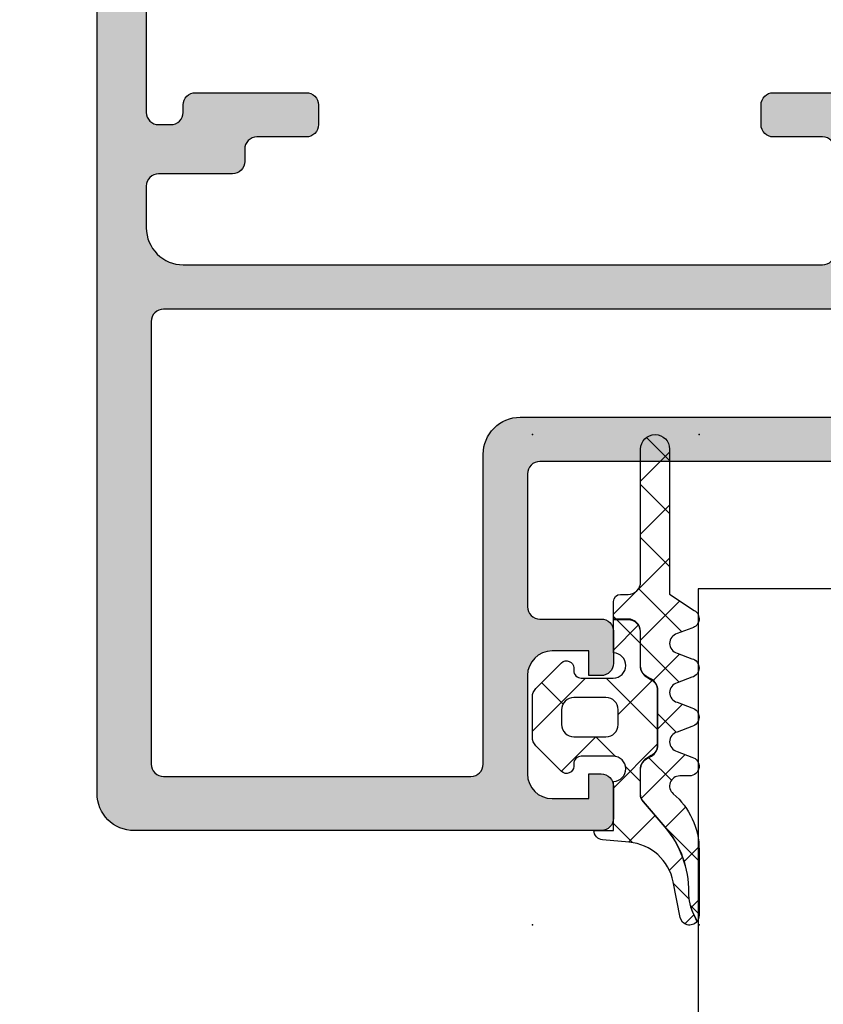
# Model space of a CAD drawing. Header units: millimetres. Extents: x 247761 to 294611, y 172579 to 236863.
# Tile 312 of 596: x 276200 to 276233, y 180983 to 181023. Entities that reach past the tile are written whole.
import ezdxf

# ---------------------------------------------------------------- set-up
doc = ezdxf.new("R2010")
doc.units = ezdxf.units.MM
for name, color, linetype in [('FASÁDA DETAILNÍ', 4, 'Continuous'), ('KOTY 50', 7, 'Continuous'), ('NOVA', 240, 'Continuous')]:
    doc.layers.add(name, color=color, linetype=linetype)
doc.styles.add('CS-ROMANS', font='romans.shx', dxfattribs={"width": 0.75, "oblique": 5})
doc.dimstyles.new('A_KÓTA_50', dxfattribs={"dimtxt": 110, "dimasz": 2, "dimexe": 100, "dimexo": 1500, "dimgap": 40, "dimtad": 1, "dimrnd": 1, "dimdsep": 46, "dimtxsty": 'CS-ROMANS', "dimblk": 'KOT_CARA20', "dimcen": 45, "dimse1": 1, "dimse2": 1, "dimclrd": 256, "dimclre": 256, "dimclrt": 256, "dimadec": 0, "dimazin": 0, "dimtfac": 1, "dimtix": 1, "dimtmove": 2, "dimatfit": 3, "dimldrblk": 'OBLIQUE', "dimfxl": 0, "dimtolj": 1, "dimarcsym": 0})

# ---------------------------------------------------------------- blocks, each defined once
blk = doc.blocks.new('A$C69D17D4D')
at = {"layer": 'FASÁDA DETAILNÍ'}
h = blk.add_hatch(color=256, dxfattribs=at)
edge = h.paths.add_edge_path(flags=16)
edge.add_ellipse((1561.518074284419, 7639.210637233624), major_axis=(-0.4999740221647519, 0), ratio=1, start_angle=-90.00297707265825, end_angle=0.00297707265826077)
edge.add_line((1561.018100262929, 7639.210611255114), (1561.018100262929, 7621.210611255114))
edge.add_ellipse((1561.518074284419, 7621.210585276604), major_axis=(-0.4999740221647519, 0), ratio=1, start_angle=-0.002977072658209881, end_angle=90.00297707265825)
edge.add_line((1561.518100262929, 7620.710611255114), (1574.018100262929, 7620.710611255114))
edge.add_ellipse((1574.018078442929, 7621.210633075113), major_axis=(-0.5000218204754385, 0), ratio=1, start_angle=90.00250027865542, end_angle=179.9974997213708)
edge.add_line((1574.518100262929, 7621.210611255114), (1574.518100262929, 7633.813662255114))
edge.add_ellipse((1576.018099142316, 7633.813663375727), major_axis=(-1.499998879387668, 0), ratio=1, start_angle=-90.00004280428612, end_angle=4.28042947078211e-05, ccw=False)
edge.add_line((1576.018100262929, 7635.313662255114), (1589.018088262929, 7635.313662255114))
edge.add_ellipse((1589.018088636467, 7635.813661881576), major_axis=(-0.49999962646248, 0), ratio=1, start_angle=89.99995719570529, end_angle=180.0000428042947)
edge.add_line((1589.518088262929, 7635.813662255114), (1589.518088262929, 7639.210611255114))
edge.add_ellipse((1589.018088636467, 7639.210611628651), major_axis=(-0.49999962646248, 0), ratio=1, start_angle=179.9999571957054, end_angle=270.0000428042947)
edge.add_line((1589.018088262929, 7639.710611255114), (1561.518100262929, 7639.710611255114))
edge = h.paths.add_edge_path()
edge.add_line((1560.318088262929, 7668.510606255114), (1563.318088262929, 7668.510606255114))
edge.add_line((1563.318088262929, 7668.510606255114), (1563.318088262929, 7666.510606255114))
edge.add_arc((1562.818114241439, 7666.510580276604), 0.4999740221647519, -90.00297707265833, 0.0029770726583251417, ccw=False)
edge.add_line((1562.818088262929, 7666.010606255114), (1562.318088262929, 7666.010606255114))
edge.add_line((1562.318088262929, 7666.010606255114), (1562.318088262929, 7667.010606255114))
edge.add_line((1562.318088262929, 7667.010606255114), (1561.318088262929, 7667.010606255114))
edge.add_arc((1561.318152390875, 7666.010542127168), 1.000064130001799, 90.0036740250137, 179.9963259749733)
edge.add_line((1560.318088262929, 7666.010606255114), (1560.318088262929, 7662.010606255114))
edge.add_arc((1561.31811824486, 7662.010636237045), 1.000029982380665, 180.0017177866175, 269.9982822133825)
edge.add_line((1561.318088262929, 7661.010606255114), (1562.318088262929, 7661.010606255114))
edge.add_line((1562.318088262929, 7661.010606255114), (1562.318088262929, 7662.010606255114))
edge.add_line((1562.318088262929, 7662.010606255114), (1562.818088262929, 7662.010606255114))
edge.add_arc((1562.818082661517, 7661.510600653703), 0.5000056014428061, 0.0006418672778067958, 89.9993581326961, ccw=False)
edge.add_line((1563.318088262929, 7661.510606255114), (1563.318088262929, 7658.710603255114))
edge.add_arc((1562.818088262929, 7658.710603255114), 0.5, -180, 0, ccw=False)
edge.add_line((1562.318088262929, 7658.710603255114), (1562.318088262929, 7659.010606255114))
edge.add_arc((1561.818077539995, 7659.010595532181), 0.5000107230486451, 0.001228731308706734, 89.99877126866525)
edge.add_line((1561.818088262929, 7659.510606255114), (1561.318088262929, 7659.510606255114))
edge.add_arc((1561.318156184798, 7659.010538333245), 0.500067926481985, 90.0077822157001, 179.992217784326)
edge.add_line((1560.818088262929, 7659.010606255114), (1560.818088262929, 7647.710611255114))
edge.add_arc((1561.318110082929, 7647.710633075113), 0.5000218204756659, 180.0025002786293, 269.9974997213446)
edge.add_line((1561.318088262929, 7647.210611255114), (1561.818088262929, 7647.210611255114))
edge.add_arc((1561.81815093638, 7647.710548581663), 0.4999373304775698, 269.9928172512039, 360.007182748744)
edge.add_line((1562.318088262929, 7647.710611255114), (1562.318088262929, 7648.010614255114))
edge.add_arc((1562.818151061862, 7648.010551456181), 0.5000628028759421, 90.0071953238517, 179.9928046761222, ccw=False)
edge.add_line((1562.818088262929, 7648.510614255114), (1567.318088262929, 7648.510614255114))
edge.add_arc((1567.318082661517, 7648.010608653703), 0.5000056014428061, 0.0006418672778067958, 89.9993581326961, ccw=False)
edge.add_line((1567.818088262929, 7648.010614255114), (1567.818088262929, 7647.210611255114))
edge.add_arc((1567.318114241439, 7647.210585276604), 0.4999740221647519, -90.00297707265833, 0.0029770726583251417, ccw=False)
edge.add_line((1567.318088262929, 7646.710611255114), (1565.318088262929, 7646.710611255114))
edge.add_arc((1565.318156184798, 7646.210543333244), 0.500067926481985, 90.0077822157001, 179.992217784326)
edge.add_line((1564.818088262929, 7646.210611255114), (1564.818088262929, 7645.710611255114))
edge.add_arc((1564.31815093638, 7645.710548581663), 0.499937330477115, -90.0071827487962, 0.007182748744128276, ccw=False)
edge.add_line((1564.318088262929, 7645.210611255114), (1561.318088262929, 7645.210611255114))
edge.add_arc((1561.318143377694, 7644.710556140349), 0.500055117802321, 90.00631499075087, 179.9936850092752)
edge.add_line((1560.818088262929, 7644.710611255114), (1560.818088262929, 7643.010614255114))
edge.add_arc((1562.318056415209, 7643.010582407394), 1.499968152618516, 179.9987834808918, 270.0012165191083)
edge.add_line((1562.318088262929, 7641.510614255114), (1588.318088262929, 7641.510614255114))
edge.add_arc((1588.318109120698, 7642.010593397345), 0.4999791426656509, 269.9976097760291, 360.002390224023)
edge.add_line((1588.818088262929, 7642.010614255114), (1588.818088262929, 7646.210611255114))
edge.add_arc((1588.318082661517, 7646.210605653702), 0.5000056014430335, 0.0006418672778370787, 89.99935813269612)
edge.add_line((1588.318088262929, 7646.710611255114), (1586.318088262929, 7646.710611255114))
edge.add_arc((1586.318110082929, 7647.210633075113), 0.5000218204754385, 180.0025002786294, 269.9974997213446, ccw=False)
edge.add_line((1585.818088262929, 7647.210611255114), (1585.818088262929, 7648.010614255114))
edge.add_arc((1586.318140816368, 7648.010561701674), 0.5000525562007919, 90.006021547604, 179.9939784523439, ccw=False)
edge.add_line((1586.318088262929, 7648.510614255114), (1591.318089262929, 7648.510614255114))
edge.add_line((1591.318089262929, 7648.510614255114), (1592.075978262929, 7648.293293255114))
edge.add_arc((1592.158669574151, 7648.581671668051), 0.2999999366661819, 253.9999757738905, 322.0951853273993)
edge.add_arc((1592.632089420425, 7648.213061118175), 0.3000001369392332, 90.00003007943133, 142.0952819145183, ccw=False)
edge.add_line((1592.632089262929, 7648.513061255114), (1594.696236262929, 7648.513059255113))
edge.add_arc((1594.696236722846, 7648.113059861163), 0.3999993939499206, -21.973769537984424, 90.00006587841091, ccw=False)
edge.add_line((1595.067178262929, 7647.963387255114), (1594.250817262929, 7645.940158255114))
edge.add_arc((1594.065347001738, 7646.014994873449), 0.19999934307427, 245.8589076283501, 338.02609214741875, ccw=False)
edge.add_line((1593.983550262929, 7645.832487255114), (1591.599865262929, 7646.900807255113))
edge.add_arc((1591.518068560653, 7646.718299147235), 0.1999997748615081, 65.8589745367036, 180.819900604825)
edge.add_line((1591.318089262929, 7646.715437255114), (1591.318088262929, 7635.411357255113))
edge.add_arc((1591.509502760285, 7635.402925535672), 0.1916001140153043, 177.4777781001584, 271.0444500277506)
edge.add_line((1591.512995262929, 7635.211357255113), (1591.933579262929, 7635.211357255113))
edge.add_line((1591.933579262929, 7635.211357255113), (1594.399191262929, 7636.643092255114))
edge.add_arc((1594.550002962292, 7636.383755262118), 0.2999997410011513, 15.999971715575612, 120.17919611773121, ccw=False)
edge.add_line((1594.838381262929, 7636.466446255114), (1595.266252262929, 7634.974285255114))
edge.add_line((1595.266252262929, 7634.974285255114), (1595.764664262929, 7634.111010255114))
edge.add_arc((1595.418254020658, 7633.911010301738), 0.4000000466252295, -89.99996529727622, 29.999988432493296, ccw=False)
edge.add_line((1595.418254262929, 7633.511010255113), (1591.310323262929, 7633.511357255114))
edge.add_line((1591.310323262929, 7633.511357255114), (1576.818266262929, 7633.513662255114))
edge.add_arc((1576.818088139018, 7633.013662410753), 0.4999998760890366, 89.97958849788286, 180.0000178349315)
edge.add_line((1576.318088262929, 7633.013662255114), (1576.318088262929, 7627.610620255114))
edge.add_arc((1576.818087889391, 7627.610619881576), 0.49999962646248, 179.9999571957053, 270.0000428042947)
edge.add_line((1576.818088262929, 7627.110620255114), (1579.318088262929, 7627.110620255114))
edge.add_arc((1579.318088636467, 7626.610620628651), 0.49999962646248, -4.28042947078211e-05, 90.00004280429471, ccw=False)
edge.add_line((1579.818088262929, 7626.610620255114), (1579.818088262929, 7625.310617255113))
edge.add_arc((1579.318109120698, 7625.310596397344), 0.4999791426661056, -90.0023902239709, 0.0023902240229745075, ccw=False)
edge.add_line((1579.318088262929, 7624.810617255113), (1578.818088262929, 7624.810617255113))
edge.add_line((1578.818088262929, 7624.810617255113), (1578.818088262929, 7625.810617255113))
edge.add_line((1578.818088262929, 7625.810617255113), (1577.318088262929, 7625.810617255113))
edge.add_arc((1577.318119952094, 7624.810585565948), 1.000031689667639, 90.00181559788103, 179.9981844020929)
edge.add_line((1576.318088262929, 7624.810617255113), (1576.318088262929, 7620.810617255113))
edge.add_arc((1577.31815751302, 7620.810686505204), 1.00006925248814, 180.0039674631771, 269.9960325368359)
edge.add_line((1577.318088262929, 7619.810617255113), (1578.818088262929, 7619.810617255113))
edge.add_line((1578.818088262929, 7619.810617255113), (1578.818088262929, 7620.810617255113))
edge.add_line((1578.818088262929, 7620.810617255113), (1579.318088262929, 7620.810617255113))
edge.add_arc((1579.318114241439, 7620.310643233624), 0.4999740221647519, -0.0029770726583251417, 90.00297707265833, ccw=False)
edge.add_line((1579.818088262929, 7620.310617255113), (1579.818088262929, 7619.010614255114))
edge.add_arc((1579.318082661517, 7619.010619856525), 0.5000056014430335, 270.0006418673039, 359.99935813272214, ccw=False)
edge.add_line((1579.318088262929, 7618.510614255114), (1560.318088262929, 7618.510614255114))
edge.add_arc((1560.318058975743, 7620.010584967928), 1.499970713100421, 179.9988812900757, 270.0011187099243, ccw=False)
edge.add_line((1558.818088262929, 7620.010614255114), (1558.818088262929, 7667.010606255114))
edge.add_arc((1560.318148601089, 7667.010545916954), 1.500060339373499, 90.00230465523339, 179.9976953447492, ccw=False)
h = blk.add_hatch(dxfattribs=at)
h.set_pattern_fill('ANSI37', color=256, scale=0.48, angle=180, style=0)
h.set_pattern_definition([(225, (1579.318059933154, 7618.510586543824), (1.077630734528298, -1.077630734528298), []), (315, (1579.318059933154, 7618.510586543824), (1.077630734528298, 1.077630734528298), [])])
edge = h.paths.add_edge_path()
edge.add_line((1582.401476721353, 7625.724772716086), (1583.00853423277, 7625.49751382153))
edge.add_arc((1582.908059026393, 7625.120677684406), 0.3900009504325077, 284.92936879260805, 435.0706312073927, ccw=False)
edge.add_line((1583.008534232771, 7624.743841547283), (1582.401476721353, 7624.516582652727))
edge.add_arc((1582.508060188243, 7624.120677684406), 0.4100009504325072, 105.0676336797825, 254.9323663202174)
edge.add_line((1582.401476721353, 7623.724772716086), (1583.008534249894, 7623.497513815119))
edge.add_arc((1582.908060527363, 7623.120677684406), 0.390000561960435, 284.92915839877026, 435.0708416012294, ccw=False)
edge.add_line((1583.008534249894, 7622.743841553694), (1582.401476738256, 7622.516582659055))
edge.add_arc((1582.508058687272, 7622.120677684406), 0.4100005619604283, 105.0674286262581, 254.9325752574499)
edge.add_line((1582.401476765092, 7621.724772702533), (1583.008534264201, 7621.497517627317))
edge.add_arc((1582.90804702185, 7621.12063497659), 0.3900489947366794, 270.00000000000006, 435.0706831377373, ccw=False)
edge.add_line((1582.90804702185, 7620.730585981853), (1582.508057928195, 7620.730585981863))
edge.add_arc((1582.508057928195, 7620.320585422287), 0.4100005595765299, 90.00000000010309, 229.6800643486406)
edge.add_arc((1580.308088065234, 7617.728299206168), 2.989972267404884, 359.9986695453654, 409.6800621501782, ccw=False)
edge.add_line((1583.298060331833, 7617.728229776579), (1583.298059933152, 7615.056438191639))
edge.add_arc((1582.908059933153, 7615.055880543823), 0.3900003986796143, 324.3594300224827, 360.0819252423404, ccw=False)
edge.add_line((1583.225008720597, 7614.828627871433), (1583.095357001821, 7615.086919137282))
edge.add_arc((1584.873871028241, 7615.97966090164), 1.990000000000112, 179.3811308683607, 206.654791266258, ccw=False)
edge.add_arc((1578.870488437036, 7616.044507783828), 4.013732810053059, 359.381130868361, 400.6411808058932)
edge.add_line((1581.91612243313, 7618.658731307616), (1581.03525555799, 7619.684962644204))
edge.add_arc((1581.4039834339, 7620.001460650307), 0.4859333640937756, 180.0000000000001, 220.6411808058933, ccw=False)
edge.add_line((1580.918050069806, 7620.001460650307), (1580.918050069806, 7620.999058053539))
edge.add_arc((1581.408050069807, 7620.999058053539), 0.4900000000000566, 119.99999999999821, 179.9999999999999, ccw=False)
edge.add_line((1581.163050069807, 7621.423410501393), (1581.363050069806, 7621.538880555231))
edge.add_arc((1581.108050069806, 7621.980553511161), 0.5099999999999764, 299.9999999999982, 360.0000000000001)
edge.add_line((1581.618050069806, 7621.980553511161), (1581.618050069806, 7624.217563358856))
edge.add_arc((1581.108050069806, 7624.217563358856), 0.5100000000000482, 360.0000000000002, 419.999999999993)
edge.add_line((1581.363050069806, 7624.659236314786), (1581.163050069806, 7624.774706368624))
edge.add_arc((1581.408050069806, 7625.199058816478), 0.4899999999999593, 180.0000000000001, 239.999999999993, ccw=False)
edge.add_line((1580.918050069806, 7625.199058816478), (1580.918050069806, 7626.59905652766))
edge.add_arc((1580.408050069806, 7626.59905652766), 0.509999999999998, 360, 450.0000000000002)
edge.add_line((1580.408050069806, 7627.109056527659), (1579.818049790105, 7627.109056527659))
edge.add_line((1579.818049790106, 7627.109056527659), (1579.818050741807, 7627.820678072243))
edge.add_arc((1580.108050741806, 7627.820677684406), 0.2900000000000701, 89.99999999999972, 179.9999233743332, ccw=False)
edge.add_line((1580.108050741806, 7628.110677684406), (1580.408035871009, 7628.110677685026))
edge.add_arc((1580.40821741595, 7628.620499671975), 0.5098220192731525, 269.9795972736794, 360.024286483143)
edge.add_line((1580.918039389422, 7628.620715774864), (1580.91806990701, 7634.020678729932))
edge.add_arc((1581.508068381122, 7634.020675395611), 0.5899984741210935, -2.1772166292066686e-09, 179.9996761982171, ccw=False)
edge.add_line((1582.098066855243, 7634.020675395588), (1582.098066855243, 7628.115267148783))
edge.add_line((1582.098066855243, 7628.115267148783), (1583.10282118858, 7627.458563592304))
edge.add_arc((1582.908060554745, 7627.120675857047), 0.3899997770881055, 284.9297590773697, 420.0405788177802, ccw=False)
edge.add_line((1583.008538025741, 7626.74384153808), (1582.401476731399, 7626.516582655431))
edge.add_arc((1582.508060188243, 7626.120677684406), 0.4100009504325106, 105.0676322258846, 254.9323663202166)
h = blk.add_hatch(dxfattribs=at)
h.set_pattern_fill('ANSI37', color=256, scale=0.625, angle=180, style=0)
h.set_pattern_definition([(225, (1579.318059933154, 7618.510586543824), (1.403165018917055, -1.403165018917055), []), (315, (1579.318059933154, 7618.510586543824), (1.403165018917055, 1.403165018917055), [])])
edge = h.paths.add_edge_path()
edge.add_arc((1577.90806685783, 7625.120538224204), 0.2900050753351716, 0.0005107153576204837, 135.0024366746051, ccw=False)
edge.add_line((1578.198071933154, 7625.120540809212), (1578.198071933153, 7625.020546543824))
edge.add_arc((1578.508071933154, 7625.020546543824), 0.3099999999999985, 179.9999999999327, 270.0000000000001)
edge.add_line((1578.508071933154, 7624.710546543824), (1579.808047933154, 7624.710546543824))
edge.add_arc((1579.808047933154, 7625.220546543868), 0.5100000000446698, 269.9999999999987, 448.8764798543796)
edge.add_line((1579.818047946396, 7625.730448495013), (1579.818049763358, 7627.08905652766))
edge.add_line((1579.818049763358, 7627.08905652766), (1580.408050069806, 7627.08905652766))
edge.add_arc((1580.408050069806, 7626.59905652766), 0.4900000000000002, 360, 449.9999999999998, ccw=False)
edge.add_line((1580.898050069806, 7626.59905652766), (1580.898050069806, 7625.199058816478))
edge.add_arc((1581.408050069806, 7625.199058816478), 0.5099999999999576, 179.9999999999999, 239.9999999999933)
edge.add_line((1581.153050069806, 7624.757385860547), (1581.353050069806, 7624.641915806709))
edge.add_arc((1581.108050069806, 7624.217563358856), 0.4900000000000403, 359.9999999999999, 419.9999999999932, ccw=False)
edge.add_line((1581.598050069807, 7624.217563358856), (1581.598050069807, 7621.980553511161))
edge.add_arc((1581.108050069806, 7621.980553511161), 0.4899999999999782, 299.9999999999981, 359.9999999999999, ccw=False)
edge.add_line((1581.353050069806, 7621.556201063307), (1581.153050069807, 7621.440731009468))
edge.add_arc((1581.408050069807, 7620.999058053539), 0.5100000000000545, 119.9999999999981, 180.0000000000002)
edge.add_line((1580.898050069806, 7620.999058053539), (1580.898050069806, 7620.001460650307))
edge.add_arc((1581.4039834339, 7620.001460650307), 0.5059333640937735, 180, 220.6411808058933)
edge.add_line((1581.020079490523, 7619.671936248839), (1581.900946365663, 7618.645704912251))
edge.add_arc((1578.870488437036, 7616.044507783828), 3.993732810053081, 359.381130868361, 400.6411808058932, ccw=False)
edge.add_arc((1584.873871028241, 7615.979660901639), 2.010000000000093, 179.3811308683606, 206.6547912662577)
edge.add_line((1583.077482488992, 7615.077946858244), (1583.211523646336, 7614.810910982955))
edge.add_arc((1582.908059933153, 7615.055880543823), 0.3900003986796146, 191.0105624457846, 321.08797067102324, ccw=False)
edge.add_line((1582.525238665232, 7614.981394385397), (1582.24563709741, 7616.41948521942))
edge.add_arc((1580.272583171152, 7616.035873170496), 2.010000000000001, 371.0024964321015, 445.0047506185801)
edge.add_line((1580.447600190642, 7618.038239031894), (1579.374640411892, 7618.132021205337))
edge.add_arc((1579.408061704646, 7618.520588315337), 0.3900017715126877, 181.4698736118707, 265.0839953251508, ccw=False)
edge.add_line((1579.018188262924, 7618.510584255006), (1579.8180592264, 7618.510584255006))
edge.add_line((1579.8180592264, 7618.510584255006), (1579.818047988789, 7620.510663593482))
edge.add_arc((1579.808047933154, 7621.020565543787), 0.5100000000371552, 271.1235249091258, 450)
edge.add_line((1579.808047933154, 7621.530565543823), (1578.508071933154, 7621.530565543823))
edge.add_arc((1578.508071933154, 7621.220565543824), 0.3100000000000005, 90.00000000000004, 180.0000000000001)
edge.add_line((1578.198071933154, 7621.220565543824), (1578.198071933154, 7621.120540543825))
edge.add_arc((1577.908056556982, 7621.120568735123), 0.2900153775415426, 225.0033144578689, 359.9944304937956, ccw=False)
edge.add_line((1577.702996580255, 7620.915485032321), (1576.661699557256, 7621.956049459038))
edge.add_arc((1577.008059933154, 7622.302653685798), 0.4900000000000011, 180.0000000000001, 225.0201621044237, ccw=False)
edge.add_line((1576.518059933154, 7622.302653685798), (1576.518059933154, 7623.938702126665))
edge.add_arc((1577.008059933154, 7623.938702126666), 0.4899999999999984, 134.9723007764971, 179.9999999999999, ccw=False)
edge.add_line((1576.661745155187, 7624.285351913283), (1577.702993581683, 7625.325594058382))
edge = h.paths.add_edge_path()
edge.add_arc((1579.508081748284, 7623.420569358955), 0.4999901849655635, 360.0000000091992, 450.0000000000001)
edge.add_line((1579.508081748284, 7623.92055954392), (1578.208071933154, 7623.920559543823))
edge.add_arc((1578.208053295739, 7623.420578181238), 0.4999813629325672, 449.9978642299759, 540.0021357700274)
edge.add_line((1577.708071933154, 7623.420559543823), (1577.708071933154, 7622.820552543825))
edge.add_arc((1578.208053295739, 7622.820533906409), 0.4999813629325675, 179.9978642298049, 270.002135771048)
edge.add_line((1578.208071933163, 7622.320552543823), (1579.508081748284, 7622.320552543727))
edge.add_arc((1579.508081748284, 7622.820542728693), 0.4999901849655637, 270, 360)
edge.add_line((1580.00807193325, 7622.820542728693), (1580.00807193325, 7623.420569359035))
for points in [[(1560.818088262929, 7659.010606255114), (1560.818088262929, 7647.710611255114), (1560.818088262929, 7647.710611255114, 0.414188), (1561.318088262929, 7647.210611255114), (1561.818088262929, 7647.210611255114), (1561.818088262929, 7647.210611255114, 0.414287), (1562.318088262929, 7647.710611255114), (1562.318088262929, 7648.010614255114), (1562.318088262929, 7648.010614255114, -0.41414), (1562.818088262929, 7648.510614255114), (1567.318088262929, 7648.510614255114), (1567.318088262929, 7648.510614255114, -0.414207), (1567.818088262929, 7648.010614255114), (1567.818088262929, 7647.210611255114), (1567.818088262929, 7647.210611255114, -0.414244), (1567.318088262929, 7646.710611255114), (1565.318088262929, 7646.710611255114), (1565.318088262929, 7646.710611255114, 0.414134), (1564.818088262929, 7646.210611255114), (1564.818088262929, 7645.710611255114), (1564.818088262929, 7645.710611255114, -0.414287), (1564.318088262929, 7645.210611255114), (1561.318088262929, 7645.210611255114), (1561.318088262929, 7645.210611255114, 0.414149), (1560.818088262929, 7644.710611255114), (1560.818088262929, 7643.010614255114), (1560.818088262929, 7643.010614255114, 0.414226), (1562.318088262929, 7641.510614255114), (1588.318088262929, 7641.510614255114), (1588.318088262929, 7641.510614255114, 0.414238), (1588.818088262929, 7642.010614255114)], [(1588.818088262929, 7646.210611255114, 0.414207), (1588.318088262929, 7646.710611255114), (1586.318088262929, 7646.710611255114), (1586.318088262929, 7646.710611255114, -0.414188), (1585.818088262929, 7647.210611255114), (1585.818088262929, 7648.010614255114), (1585.818088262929, 7648.010614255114, -0.414152), (1586.318088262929, 7648.510614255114), (1591.318089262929, 7648.510614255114)], [(1591.310323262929, 7633.511357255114), (1576.818266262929, 7633.513662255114), (1576.818266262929, 7633.513662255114, 0.414318), (1576.318088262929, 7633.013662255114), (1576.318088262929, 7627.610620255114), (1576.318088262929, 7627.610620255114, 0.414214), (1576.818088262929, 7627.110620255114), (1579.318088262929, 7627.110620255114), (1579.318088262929, 7627.110620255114, -0.414214), (1579.818088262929, 7626.610620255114), (1579.818088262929, 7625.310617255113), (1579.818088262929, 7625.310617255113, -0.414238), (1579.318088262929, 7624.810617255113), (1578.818088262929, 7624.810617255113), (1578.818088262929, 7625.810617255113), (1577.318088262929, 7625.810617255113), (1577.318088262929, 7625.810617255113, 0.414195), (1576.318088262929, 7624.810617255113), (1576.318088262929, 7620.810617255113), (1576.318088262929, 7620.810617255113, 0.414173), (1577.318088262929, 7619.810617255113), (1578.818088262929, 7619.810617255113), (1578.818088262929, 7620.810617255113), (1579.318088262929, 7620.810617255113), (1579.318088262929, 7620.810617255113, -0.414244), (1579.818088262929, 7620.310617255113), (1579.818088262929, 7619.010614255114), (1579.818088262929, 7619.010614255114, -0.414207), (1579.318088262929, 7618.510614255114), (1560.318088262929, 7618.510614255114), (1560.318088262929, 7618.510614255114, -0.414225), (1558.818088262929, 7620.010614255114), (1558.818088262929, 7667.010606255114)]]:
    blk.add_lwpolyline(points, format="xyb", dxfattribs=at)
at = {"layer": 'FASÁDA DETAILNÍ', "extrusion": (0, 0, -1)}
blk.add_lwpolyline([(-1561.518100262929, 7639.710611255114, -0.414244), (-1561.018100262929, 7639.210611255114), (-1561.018100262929, 7621.210611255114), (-1561.018100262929, 7621.210611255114, -0.414244), (-1561.518100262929, 7620.710611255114), (-1574.018100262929, 7620.710611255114), (-1574.018100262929, 7620.710611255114, -0.414188), (-1574.518100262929, 7621.210611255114), (-1574.518100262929, 7633.813662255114), (-1574.518100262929, 7633.813662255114, 0.414214), (-1576.018100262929, 7635.313662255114), (-1589.018088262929, 7635.313662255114), (-1589.018088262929, 7635.313662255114, -0.414214), (-1589.518088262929, 7635.813662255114), (-1589.518088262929, 7639.210611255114), (-1589.518088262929, 7639.210611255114, -0.414214), (-1589.018088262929, 7639.710611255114), (-1561.518100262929, 7639.710611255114)], format="xyb", close=True, dxfattribs=at)
at = {"layer": 'FASÁDA DETAILNÍ', "color": 7}
for points in [[(1582.401476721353, 7625.724772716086), (1583.008534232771, 7625.49751382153, -0.7683067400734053), (1583.008534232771, 7624.743841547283), (1582.401476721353, 7624.516582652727, 0.7663896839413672), (1582.401476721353, 7623.724772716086), (1583.008534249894, 7623.497513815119, -0.7683096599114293), (1583.008534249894, 7622.743841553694), (1582.401476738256, 7622.516582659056, 0.766392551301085), (1582.401476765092, 7621.724772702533), (1583.008534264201, 7621.497517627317, -0.8775222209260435), (1582.90804702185, 7620.730585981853), (1582.508057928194, 7620.730585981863, 0.6981291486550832), (1582.242764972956, 7620.007983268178, -0.2202365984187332), (1583.298060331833, 7617.728229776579), (1583.298059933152, 7615.056438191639, -0.1571434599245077), (1583.225008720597, 7614.828627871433), (1583.095357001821, 7615.086919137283, -0.1195687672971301), (1582.883987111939, 7616.001155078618, 0.1820014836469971), (1581.91612243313, 7618.658731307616), (1581.03525555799, 7619.684962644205, -0.1792130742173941), (1580.918050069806, 7620.001460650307), (1580.918050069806, 7620.999058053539, -0.2679491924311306), (1581.163050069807, 7621.423410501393), (1581.363050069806, 7621.53888055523, 0.2679491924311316), (1581.618050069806, 7621.980553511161), (1581.618050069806, 7624.217563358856, 0.2679491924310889), (1581.363050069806, 7624.659236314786), (1581.163050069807, 7624.774706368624, -0.2679491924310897), (1580.918050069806, 7625.199058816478), (1580.918050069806, 7626.59905652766, 0.4142135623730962), (1580.408050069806, 7627.109056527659), (1579.818049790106, 7627.109056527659), (1579.818050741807, 7627.820678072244, -0.4142131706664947), (1580.108050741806, 7628.110677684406), (1580.408035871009, 7628.110677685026, 0.414442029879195), (1580.918039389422, 7628.620715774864), (1580.91806990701, 7634.020678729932, -0.999997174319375), (1582.098066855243, 7634.020675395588), (1582.098066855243, 7628.115267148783), (1583.10282118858, 7627.458563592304, -0.6688782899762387), (1583.008538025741, 7626.74384153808), (1582.401476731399, 7626.516582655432, 0.7663896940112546), (1582.401476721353, 7625.724772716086)], [(1577.702993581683, 7625.325594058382, -0.6681907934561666), (1578.198071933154, 7625.120540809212), (1578.198071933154, 7625.020546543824, 0.41421356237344), (1578.508071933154, 7624.710546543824), (1579.808047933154, 7624.710546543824, 0.9902431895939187), (1579.818047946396, 7625.730448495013), (1579.818049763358, 7627.08905652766), (1580.408050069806, 7627.08905652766, -0.4142135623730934), (1580.898050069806, 7626.59905652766), (1580.898050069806, 7625.199058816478, 0.267949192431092), (1581.153050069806, 7624.757385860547), (1581.353050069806, 7624.64191580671, -0.2679491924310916), (1581.598050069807, 7624.217563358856), (1581.598050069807, 7621.980553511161, -0.267949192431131), (1581.353050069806, 7621.556201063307), (1581.153050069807, 7621.440731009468, 0.2679491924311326), (1580.898050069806, 7620.999058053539), (1580.898050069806, 7620.001460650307, 0.1792130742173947), (1581.020079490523, 7619.671936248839), (1581.900946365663, 7618.645704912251, -0.1820014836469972), (1582.863988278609, 7616.001371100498, 0.1195687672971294), (1583.077482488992, 7615.077946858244), (1583.211523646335, 7614.810910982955, -0.6375452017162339), (1582.525238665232, 7614.981394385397), (1582.24563709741, 7616.41948521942, 0.3346062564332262), (1580.447600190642, 7618.038239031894), (1579.374640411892, 7618.132021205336, -0.381933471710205), (1579.018188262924, 7618.510584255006), (1579.8180592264, 7618.510584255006), (1579.818047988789, 7620.510663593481, 0.9902431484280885), (1579.808047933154, 7621.530565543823), (1578.508071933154, 7621.530565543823, 0.414213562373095), (1578.198071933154, 7621.220565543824), (1578.198071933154, 7621.120540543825, -0.6681225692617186), (1577.702996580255, 7620.915485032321), (1576.661699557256, 7621.956049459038, -0.1990038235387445), (1576.518059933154, 7622.302653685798), (1576.518059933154, 7623.938702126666, -0.199038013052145), (1576.661745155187, 7624.285351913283), (1577.702993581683, 7625.325594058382)], [(1580.00807193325, 7623.420569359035, 0.4142135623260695), (1579.508081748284, 7623.92055954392), (1578.208071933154, 7623.920559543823, 0.4142353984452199), (1577.708071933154, 7623.420559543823), (1577.708071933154, 7622.820552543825, 0.4142353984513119), (1578.208071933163, 7622.320552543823), (1579.508081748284, 7622.320552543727, 0.4142135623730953), (1580.00807193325, 7622.820542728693), (1580.00807193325, 7623.420569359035)]]:
    blk.add_lwpolyline(points, format="xyb", close=True, dxfattribs=at)
at = {"layer": 'FASÁDA DETAILNÍ'}
blk.add_lwpolyline([(1627.25397211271, 7240.645309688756), (1627.25397211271, 7628.336086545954), (1583.25397211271, 7628.336086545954), (1583.25397211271, 7240.645309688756), (1583.25397211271, 7159.674430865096), (1627.25397211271, 7159.674430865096)], close=True, dxfattribs=at)
for p in [(1576.518059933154, 7634.610586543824), (1583.298059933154, 7634.610586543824), (1576.518059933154, 7614.680586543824), (1583.298059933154, 7614.680586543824)]:
    blk.add_point(p, dxfattribs=at)
blk = doc.blocks.new('KOT_CARA20')
for p, q in [((0, 20), (0, -20)), ((0, 1.77635683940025e-15), (14.14213562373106, 14.14213562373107)), ((0, 1.77635683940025e-15), (-14.14213562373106, -14.14213562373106))]:
    blk.add_line(p, q)
blk = doc.blocks.new('*D449')
at = {"layer": 'Defpoints', "color": 0, "ltscale": 5, "transparency": 16777216}
for p in [(276300.5174116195, 181175.6389768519), (276060.5174116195, 181025.8952978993), (276300.5174116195, 178444.5928794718)]:
    blk.add_point(p, dxfattribs=at)
at = {"layer": 'KOTY 50', "lineweight": -2, "ltscale": 5, "transparency": 16777216}
blk.add_line((276062.5174116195, 178444.5928794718), (276298.5174116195, 178444.5928794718), dxfattribs=at)
at = {"layer": 'KOTY 50', "lineweight": -2, "ltscale": 5, "transparency": 16777216, "xscale": 2, "yscale": 2, "zscale": 2, "rotation": 180}
blk.add_blockref('KOT_CARA20', (276060.5174116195, 178444.5928794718), dxfattribs=at)
at = {"layer": 'KOTY 50', "lineweight": -2, "ltscale": 5, "transparency": 16777216, "xscale": 2, "yscale": 2, "zscale": 2}
blk.add_blockref('KOT_CARA20', (276300.5174116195, 178444.5928794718), dxfattribs=at)
at = {"layer": 'KOTY 50', "ltscale": 5, "transparency": 16777216, "insert": (276462.2123544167, 178535.4317706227), "char_height": 110, "attachment_point": 5, "style": 'CS-ROMANS'}
blk.add_mtext('\\A1;240', dxfattribs=at)
blk = doc.blocks.new('_OBLIQUE')
at = {"color": 0, "linetype": 'ByBlock', "ltscale": 15}
blk.add_line((-0.5, -0.5), (0.5, 0.5), dxfattribs=at)

msp = doc.modelspace()

# ---------------------------------------------------------------- block references
at = {"layer": 'NOVA', "ltscale": 300}
msp.add_blockref('A$C69D17D4D', (274644.5174331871, 173371.2585875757), dxfattribs=at)

# ---------------------------------------------------------------- dimensions: what is measured, and where the dimension line sits
at = {"layer": 'KOTY 50', "ltscale": 5}
dim = msp.add_linear_dim(base=(276300.5174116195, 178444.5928794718), p1=(276060.5174116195, 181025.8952978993), p2=(276300.5174116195, 181175.6389768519), dimstyle='A_KÓTA_50', dxfattribs=at)
dim.commit()
dim.dimension.update_dxf_attribs({"geometry": '*D449', "text_midpoint": (276462.2123544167, 178535.4317706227), "dimtype": 128})

doc.saveas('drawing.dxf')
